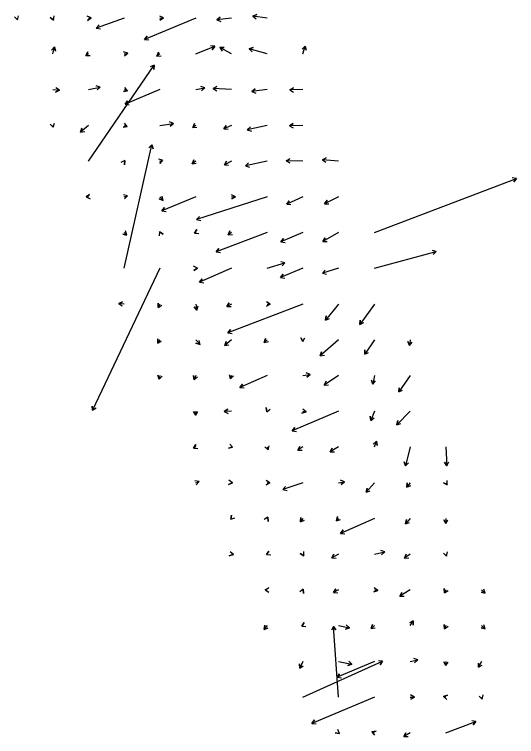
# Model space of a CAD drawing. Extents: x 954385 to 988206, y 1868364 to 1924553.
# Drawn here: x 987504 to 988206, y 1868364 to 1869374 of the extents above; entities that cross this region are included whole.
import ezdxf

# ---------------------------------------------------------------- set-up
doc = ezdxf.new("R2010")
doc.units = 0
doc.layers.add('Slopes', color=7, linetype='Continuous')

msp = doc.modelspace()

# ---------------------------------------------------------------- linework, layer by layer
at = {"layer": 'Slopes'}
for points in [[(987507.1, 1869368.9), (987507.8, 1869366.4), (987503.6, 1869370.7), (987507.8, 1869366.4), (987509.4, 1869372.1)], [(987557.1, 1869368.9), (987558.2, 1869366.1), (987553.5, 1869369.9), (987558.2, 1869366.1), (987559.1, 1869372.1)], [(987607.1, 1869368.9), (987610.9, 1869369.2), (987605.9, 1869365.8), (987610.9, 1869369.2), (987605.5, 1869371.8)], [(987657.1, 1869368.9), (987618, 1869354.8), (987621.9, 1869359.4), (987618, 1869354.8), (987623.9, 1869353.8)], [(987757.1, 1869368.9), (987685.4, 1869339.2), (987689.1, 1869343.9), (987685.4, 1869339.2), (987691.4, 1869338.4)], [(987707.1, 1869368.9), (987712.2, 1869369.2), (987707.1, 1869365.9), (987712.2, 1869369.2), (987706.8, 1869371.9)], [(987807.1, 1869368.9), (987786.7, 1869366.5), (987791.5, 1869370.1), (987786.7, 1869366.5), (987792.3, 1869364.1)], [(987857.1, 1869368.9), (987837, 1869371.9), (987842.6, 1869374.1), (987837, 1869371.9), (987841.7, 1869368.2)], [(987557.1, 1869318.9), (987559.4, 1869328.7), (987561.1, 1869322.9), (987559.4, 1869328.7), (987555.3, 1869324.3)], [(987757.1, 1869318.9), (987783.7, 1869329.6), (987780, 1869324.8), (987783.7, 1869329.6), (987777.8, 1869330.4)], [(987807.1, 1869318.9), (987790.9, 1869327.8), (987796.9, 1869327.9), (987790.9, 1869327.8), (987794, 1869322.7)], [(987857.1, 1869318.9), (987831.9, 1869326.2), (987837.7, 1869327.7), (987831.9, 1869326.2), (987836.1, 1869321.9)], [(987907.1, 1869318.9), (987910.4, 1869329.8), (987911.8, 1869324), (987910.4, 1869329.8), (987906, 1869325.7)], [(987607.1, 1869318.9), (987603.6, 1869316.5), (987606.2, 1869321.9), (987603.6, 1869316.5), (987609.6, 1869316.9)], [(987657.1, 1869318.9), (987662.1, 1869320), (987657.6, 1869316), (987662.1, 1869320), (987656.3, 1869321.8)], [(987707.1, 1869318.9), (987702.8, 1869315.9), (987705.3, 1869321.3), (987702.8, 1869315.9), (987708.7, 1869316.4)], [(987607.1, 1869168.9), (987699, 1869303.2), (987698.6, 1869297.3), (987699, 1869303.2), (987693.6, 1869300.6)], [(987607.1, 1869268.9), (987623.6, 1869272.5), (987619.2, 1869268.5), (987623.6, 1869272.5), (987617.9, 1869274.3)], [(987557.1, 1869268.9), (987566.5, 1869268.2), (987561.1, 1869265.6), (987566.5, 1869268.2), (987561.6, 1869271.6)], [(987657.1, 1869268.9), (987661.9, 1869267.4), (987656, 1869266.1), (987661.9, 1869267.4), (987657.8, 1869271.9)], [(987707.1, 1869268.9), (987658.3, 1869248.5), (987661.9, 1869253.3), (987658.3, 1869248.5), (987664.2, 1869247.7)], [(987757.1, 1869268.9), (987769.8, 1869271.3), (987765.3, 1869267.4), (987769.8, 1869271.3), (987764.2, 1869273.3)], [(987807.1, 1869268.9), (987781.5, 1869270.6), (987786.9, 1869273.2), (987781.5, 1869270.6), (987786.5, 1869267.2)], [(987857.1, 1869268.9), (987835.7, 1869266.4), (987840.5, 1869270), (987835.7, 1869266.4), (987841.2, 1869264)], [(987907.1, 1869268.9), (987888.7, 1869268.5), (987893.9, 1869271.6), (987888.7, 1869268.5), (987894, 1869265.6)], [(987707.1, 1869218.9), (987725.9, 1869221.5), (987721.2, 1869217.9), (987725.9, 1869221.5), (987720.4, 1869223.8)], [(987557.1, 1869218.9), (987557.8, 1869216.4), (987553.6, 1869220.7), (987557.8, 1869216.4), (987559.4, 1869222.1)], [(987607.1, 1869218.9), (987596.1, 1869209.3), (987598, 1869215), (987596.1, 1869209.3), (987602, 1869210.4)], [(987657.1, 1869218.9), (987661.4, 1869217.3), (987655.5, 1869216.3), (987661.4, 1869217.3), (987657.6, 1869222)], [(987757.1, 1869218.9), (987753, 1869215.9), (987755.4, 1869221.4), (987753, 1869215.9), (987758.9, 1869216.5)], [(987807.1, 1869218.9), (987796.5, 1869213.9), (987799.9, 1869218.8), (987796.5, 1869213.9), (987802.5, 1869213.4)], [(987857.1, 1869218.9), (987829.3, 1869212.6), (987833.7, 1869216.7), (987829.3, 1869212.6), (987835, 1869210.9)], [(987907.1, 1869218.9), (987888.2, 1869218.4), (987893.3, 1869221.5), (987888.2, 1869218.4), (987893.5, 1869215.5)], [(987657.1, 1869018.9), (987695.6, 1869191.8), (987697.4, 1869186.1), (987695.6, 1869191.8), (987691.5, 1869187.4)], [(987957.1, 1869168.9), (987934.3, 1869170.7), (987939.8, 1869173.3), (987934.3, 1869170.7), (987939.3, 1869167.3)], [(987657.1, 1869168.9), (987657.8, 1869169.9), (987657.5, 1869163.9), (987657.8, 1869169.9), (987652.4, 1869167.1)], [(987707.1, 1869168.9), (987710.9, 1869170.2), (987707, 1869165.7), (987710.9, 1869170.2), (987705.1, 1869171.4)], [(987757.1, 1869168.9), (987752.1, 1869165.1), (987754.4, 1869170.6), (987752.1, 1869165.1), (987758, 1869165.8)], [(987807.1, 1869168.9), (987797.2, 1869163.6), (987800.4, 1869168.7), (987797.2, 1869163.6), (987803.2, 1869163.4)], [(987857.1, 1869168.9), (987826.7, 1869162.4), (987831.2, 1869166.4), (987826.7, 1869162.4), (987832.4, 1869160.5)], [(987907.1, 1869168.9), (987883.7, 1869169.4), (987888.9, 1869172.3), (987883.7, 1869169.4), (987888.8, 1869166.3)], [(988007.1, 1869068.9), (988205.9, 1869144.5), (988202.1, 1869139.8), (988205.9, 1869144.5), (988200, 1869145.4)], [(987607.1, 1869118.9), (987603.9, 1869118.7), (987608.8, 1869122.1), (987603.9, 1869118.7), (987609.3, 1869116.1)], [(987807.1, 1869118.9), (987812.7, 1869119.1), (987807.6, 1869115.9), (987812.7, 1869119.1), (987807.4, 1869121.9)], [(987657.1, 1869118.9), (987661.9, 1869120.1), (987657.6, 1869115.9), (987661.9, 1869120.1), (987656.2, 1869121.8)], [(987707.1, 1869118.9), (987711.4, 1869113.9), (987705.8, 1869115.9), (987711.4, 1869113.9), (987710.3, 1869119.8)], [(987757.1, 1869118.9), (987709.7, 1869099.3), (987713.4, 1869104), (987709.7, 1869099.3), (987715.7, 1869098.5)], [(987857.1, 1869118.9), (987758.3, 1869087.2), (987762.4, 1869091.6), (987758.3, 1869087.2), (987764.2, 1869085.9)], [(987907.1, 1869118.9), (987884.4, 1869108.6), (987887.9, 1869113.5), (987884.4, 1869108.6), (987890.3, 1869108)], [(987957.1, 1869118.9), (987937.4, 1869109.3), (987940.8, 1869114.3), (987937.4, 1869109.3), (987943.4, 1869108.9)], [(987757.1, 1869068.9), (987755.4, 1869068.1), (987758.8, 1869073), (987755.4, 1869068.1), (987761.4, 1869067.6)], [(987657.1, 1869068.9), (987660.8, 1869065.5), (987655, 1869066.8), (987660.8, 1869065.5), (987659.1, 1869071.2)], [(987707.1, 1869068.9), (987706.6, 1869070.1), (987711.4, 1869066.5), (987706.6, 1869070.1), (987705.8, 1869064.2)], [(987857.1, 1869068.9), (987785.7, 1869042), (987789.5, 1869046.7), (987785.7, 1869042), (987791.6, 1869041)], [(987807.1, 1869068.9), (987802.6, 1869065.8), (987805.1, 1869071.2), (987802.6, 1869065.8), (987808.5, 1869066.3)], [(987907.1, 1869068.9), (987876.3, 1869055.8), (987879.9, 1869060.6), (987876.3, 1869055.8), (987882.2, 1869055.1)], [(987957.1, 1869068.9), (987935, 1869056.2), (987938, 1869061.4), (987935, 1869056.2), (987941, 1869056.2)], [(988007.1, 1869018.9), (988093.5, 1869042.5), (988089.3, 1869038.2), (988093.5, 1869042.5), (988087.7, 1869044)], [(987757.1, 1869018.9), (987759.5, 1869019), (987754.4, 1869015.8), (987759.5, 1869019), (987754.2, 1869021.8)], [(987857.1, 1869018.9), (987882, 1869026.6), (987877.9, 1869022.2), (987882, 1869026.6), (987876.2, 1869028)], [(987707.1, 1869018.9), (987612.8, 1868820.2), (987612.3, 1868826.2), (987612.8, 1868820.2), (987617.7, 1868823.6)], [(987807.1, 1869018.9), (987762.5, 1868999.4), (987766.1, 1869004.3), (987762.5, 1868999.4), (987768.5, 1868998.8)], [(987907.1, 1869018.9), (987875.9, 1869006), (987879.5, 1869010.8), (987875.9, 1869006), (987881.8, 1869005.2)], [(987957.1, 1869018.9), (987934.3, 1869011.9), (987938.4, 1869016.3), (987934.3, 1869011.9), (987940.1, 1869010.6)], [(987657.1, 1868968.9), (987649.5, 1868969.7), (987654.9, 1868972.2), (987649.5, 1868969.7), (987654.3, 1868966.2)], [(987807.1, 1868968.9), (987800.7, 1868965.6), (987804, 1868970.7), (987800.7, 1868965.6), (987806.7, 1868965.3)], [(987857.1, 1868968.9), (987861.3, 1868968.9), (987856.1, 1868965.9), (987861.3, 1868968.9), (987856.1, 1868971.9)], [(987707.1, 1868968.9), (987704.6, 1868964.2), (987704.4, 1868970.2), (987704.6, 1868964.2), (987709.7, 1868967.4)], [(987757.1, 1868968.9), (987758.8, 1868960.5), (987754.8, 1868965.1), (987758.8, 1868960.5), (987760.7, 1868966.2)], [(987907.1, 1868968.9), (987802.2, 1868928.6), (987805.9, 1868933.3), (987802.2, 1868928.6), (987808.1, 1868927.7)], [(987957.1, 1868968.9), (987938.9, 1868946.4), (987939.8, 1868952.3), (987938.9, 1868946.4), (987944.5, 1868948.5)], [(988007.1, 1868968.9), (987986.6, 1868940.5), (987987.2, 1868946.5), (987986.6, 1868940.5), (987992.1, 1868943)], [(987707.1, 1868918.9), (987704.2, 1868914), (987704.3, 1868920), (987704.2, 1868914), (987709.4, 1868917)], [(987857.1, 1868918.9), (987852.9, 1868915.2), (987854.9, 1868920.9), (987852.9, 1868915.2), (987858.8, 1868916.4)], [(987907.1, 1868918.9), (987907.2, 1868916.4), (987904, 1868921.5), (987907.2, 1868916.4), (987910, 1868921.7)], [(987757.1, 1868918.9), (987763.3, 1868912.2), (987757.5, 1868914), (987763.3, 1868912.2), (987762, 1868918.1)], [(987807.1, 1868918.9), (987797.7, 1868910.8), (987799.7, 1868916.5), (987797.7, 1868910.8), (987803.6, 1868911.9)], [(987957.1, 1868918.9), (987931.3, 1868896.5), (987933.2, 1868902.1), (987931.3, 1868896.5), (987937.1, 1868897.6)], [(988007.1, 1868918.9), (987993.5, 1868898.7), (987993.9, 1868904.7), (987993.5, 1868898.7), (987998.9, 1868901.3)], [(988057.1, 1868918.9), (988056.4, 1868910.8), (988053.9, 1868916.3), (988056.4, 1868910.8), (988059.9, 1868915.7)], [(987707.1, 1868868.9), (987706, 1868863.8), (987704.2, 1868869.5), (987706, 1868863.8), (987710, 1868868.2)], [(987807.1, 1868868.9), (987805.8, 1868864.1), (987804.3, 1868869.9), (987805.8, 1868864.1), (987810.1, 1868868.4)], [(987907.1, 1868868.9), (987917.2, 1868870.1), (987912.4, 1868866.5), (987917.2, 1868870.1), (987911.7, 1868872.5)], [(987757.1, 1868868.9), (987755.2, 1868862.9), (987753.9, 1868868.7), (987755.2, 1868862.9), (987759.6, 1868866.9)], [(987857.1, 1868868.9), (987818.9, 1868852.2), (987822.5, 1868857), (987818.9, 1868852.2), (987824.9, 1868851.5)], [(987957.1, 1868868.9), (987937, 1868855.5), (987939.7, 1868860.9), (987937, 1868855.5), (987943, 1868855.9)], [(988007.1, 1868868.9), (988005, 1868856.8), (988002.9, 1868862.5), (988005, 1868856.8), (988008.8, 1868861.4)], [(988057.1, 1868868.9), (988041.2, 1868845.9), (988041.7, 1868851.8), (988041.2, 1868845.9), (988046.6, 1868848.4)], [(987757.1, 1868818.9), (987757.2, 1868813.3), (987754.1, 1868818.4), (987757.2, 1868813.3), (987760.1, 1868818.5)], [(987807.1, 1868818.9), (987797.1, 1868818.4), (987802.1, 1868821.7), (987797.1, 1868818.4), (987802.4, 1868815.7)], [(987857.1, 1868818.9), (987856.8, 1868818.1), (987855.8, 1868824), (987856.8, 1868818.1), (987861.5, 1868821.9)], [(987957.1, 1868818.9), (987892.2, 1868791.5), (987895.8, 1868796.3), (987892.2, 1868791.5), (987898.1, 1868790.7)], [(987907.1, 1868818.9), (987911.5, 1868818), (987905.8, 1868816.1), (987911.5, 1868818), (987907.1, 1868822)], [(988007.1, 1868818.9), (988002.1, 1868805.9), (988001.2, 1868811.9), (988002.1, 1868805.9), (988006.8, 1868809.7)], [(988057.1, 1868818.9), (988038.6, 1868800), (988040.1, 1868805.8), (988038.6, 1868800), (988044.3, 1868801.6)], [(987757.1, 1868768.9), (987753.9, 1868767.3), (987757.2, 1868772.3), (987753.9, 1868767.3), (987759.9, 1868767)], [(987807.1, 1868768.9), (987808.7, 1868768.4), (987802.9, 1868767.1), (987808.7, 1868768.4), (987804.7, 1868772.8)], [(987857.1, 1868768.9), (987858.3, 1868764.9), (987854, 1868769), (987858.3, 1868764.9), (987859.7, 1868770.7)], [(987907.1, 1868768.9), (987899.9, 1868764.4), (987902.7, 1868769.7), (987899.9, 1868764.4), (987905.9, 1868764.6)], [(987957.1, 1868768.9), (987945.2, 1868762), (987948.2, 1868767.2), (987945.2, 1868762), (987951.2, 1868762)], [(988007.1, 1868768.9), (988009.9, 1868776.8), (988011, 1868770.9), (988009.9, 1868776.8), (988005.3, 1868772.9)], [(988057.1, 1868768.9), (988050.5, 1868742.4), (988048.8, 1868748.2), (988050.5, 1868742.4), (988054.6, 1868746.7)], [(988107.1, 1868768.9), (988108.2, 1868742.5), (988105, 1868747.6), (988108.2, 1868742.5), (988111, 1868747.9)], [(987757.1, 1868718.9), (987761.9, 1868720.5), (987757.9, 1868716), (987761.9, 1868720.5), (987756.1, 1868721.7)], [(987807.1, 1868718.9), (987808.6, 1868718.8), (987803.1, 1868716.3), (987808.6, 1868718.8), (987803.7, 1868722.3)], [(987857.1, 1868718.9), (987860.7, 1868718.9), (987855.5, 1868716), (987860.7, 1868718.9), (987855.6, 1868722)], [(987907.1, 1868718.9), (987879, 1868709.3), (987882.9, 1868713.8), (987879, 1868709.3), (987884.9, 1868708.1)], [(987957.1, 1868718.9), (987965.5, 1868720.3), (987960.8, 1868716.5), (987965.5, 1868720.3), (987959.9, 1868722.4)], [(988007.1, 1868718.9), (987995.7, 1868705.5), (987996.8, 1868711.4), (987995.7, 1868705.5), (988001.4, 1868707.5)], [(988057.1, 1868718.9), (988052.3, 1868712.7), (988053.1, 1868718.7), (988052.3, 1868712.7), (988057.9, 1868715)], [(988107.1, 1868718.9), (988108.9, 1868716), (988103.6, 1868718.9), (988108.9, 1868716), (988108.8, 1868722)], [(987807.1, 1868668.9), (987806.2, 1868667.7), (987807, 1868673.6), (987806.2, 1868667.7), (987811.7, 1868669.9)], [(987857.1, 1868668.9), (987858.1, 1868670.8), (987858.3, 1868664.8), (987858.1, 1868670.8), (987853, 1868667.6)], [(987907.1, 1868668.9), (987903.6, 1868664.2), (987904.3, 1868670.1), (987903.6, 1868664.2), (987909.1, 1868666.5)], [(987957.1, 1868668.9), (987954.2, 1868665.6), (987955.4, 1868671.5), (987954.2, 1868665.6), (987959.9, 1868667.5)], [(988007.1, 1868668.9), (987959.7, 1868648), (987963.2, 1868652.8), (987959.7, 1868648), (987965.7, 1868647.3)], [(988057.1, 1868668.9), (988050.8, 1868661.2), (988051.8, 1868667.2), (988050.8, 1868661.2), (988056.4, 1868663.4)], [(988107.1, 1868668.9), (988106.8, 1868661.6), (988104, 1868666.9), (988106.8, 1868661.6), (988110, 1868666.6)], [(987807.1, 1868618.9), (987809.8, 1868618.3), (987804, 1868616.6), (987809.8, 1868618.3), (987805.5, 1868622.4)], [(987857.1, 1868618.9), (987856, 1868618.4), (987859.3, 1868623.3), (987856, 1868618.4), (987862, 1868617.9)], [(987907.1, 1868618.9), (987908.3, 1868616.8), (987903.2, 1868619.9), (987908.3, 1868616.8), (987908.5, 1868622.7)], [(987957.1, 1868618.9), (987947.5, 1868613.6), (987950.5, 1868618.7), (987947.5, 1868613.6), (987953.5, 1868613.5)], [(988007.1, 1868618.9), (988021.6, 1868622.2), (988017.2, 1868618.1), (988021.6, 1868622.2), (988015.9, 1868624)], [(988057.1, 1868618.9), (988049.2, 1868613.3), (988051.6, 1868618.7), (988049.2, 1868613.3), (988055.1, 1868613.8)], [(988107.1, 1868618.9), (988108.1, 1868616.1), (988103.6, 1868620.1), (988108.1, 1868616.1), (988109.3, 1868622)], [(987857.1, 1868568.9), (987854.3, 1868568.9), (987859.5, 1868571.9), (987854.3, 1868568.9), (987859.5, 1868565.9)], [(987907.1, 1868568.9), (987907.6, 1868569.8), (987908, 1868563.8), (987907.6, 1868569.8), (987902.6, 1868566.4)], [(987957.1, 1868568.9), (987949.8, 1868565.5), (987953.3, 1868570.5), (987949.8, 1868565.5), (987955.8, 1868565)], [(988007.1, 1868568.9), (988011.8, 1868568.3), (988006.3, 1868566), (988011.8, 1868568.3), (988007, 1868572)], [(988057.1, 1868568.9), (988042.9, 1868560), (988045.7, 1868565.3), (988042.9, 1868560), (988048.9, 1868560.2)], [(988107.1, 1868568.9), (988105.2, 1868564.9), (988104.7, 1868570.9), (988105.2, 1868564.9), (988110.2, 1868568.3)], [(988157.1, 1868568.9), (988162.2, 1868564.3), (988156.4, 1868565.6), (988162.2, 1868564.3), (988160.4, 1868570)], [(987857.1, 1868518.9), (987853, 1868513.7), (987853.9, 1868519.6), (987853, 1868513.7), (987858.6, 1868515.9)], [(987907.1, 1868518.9), (987905.4, 1868518.1), (987908.7, 1868523.1), (987905.4, 1868518.1), (987911.4, 1868517.7)], [(987957.1, 1868418.9), (987949.9, 1868517.9), (987953.2, 1868512.9), (987949.9, 1868517.9), (987947.3, 1868512.5)], [(987957.1, 1868518.9), (987972.2, 1868515.9), (987966.5, 1868514), (987972.2, 1868515.9), (987967.7, 1868519.8)], [(988007.1, 1868518.9), (988002.4, 1868515), (988004.5, 1868520.6), (988002.4, 1868515), (988008.3, 1868516)], [(988057.1, 1868518.9), (988061.4, 1868525.6), (988061.2, 1868519.6), (988061.4, 1868525.6), (988056.1, 1868522.9)], [(988107.1, 1868518.9), (988105.3, 1868514.6), (988104.6, 1868520.6), (988105.3, 1868514.6), (988110.1, 1868518.2)], [(988157.1, 1868518.9), (988162.2, 1868514.3), (988156.4, 1868515.6), (988162.2, 1868514.3), (988160.4, 1868520)], [(987907.1, 1868468.9), (987902.6, 1868459.5), (987902.1, 1868465.4), (987902.6, 1868459.5), (987907.5, 1868462.8)], [(987907.1, 1868418.9), (988018.6, 1868469.1), (988015.1, 1868464.2), (988018.6, 1868469.1), (988012.6, 1868469.7)], [(988007.1, 1868468.9), (987954.9, 1868446.6), (987958.5, 1868451.4), (987954.9, 1868446.6), (987960.9, 1868445.9)], [(987957.1, 1868468.9), (987975.6, 1868465.1), (987969.9, 1868463.2), (987975.6, 1868465.1), (987971.1, 1868469.1)], [(988057.1, 1868468.9), (988068, 1868470.9), (988063.4, 1868467), (988068, 1868470.9), (988062.4, 1868472.9)], [(988107.1, 1868468.9), (988106.8, 1868463), (988104.1, 1868468.4), (988106.8, 1868463), (988110.1, 1868468)], [(988157.1, 1868468.9), (988152.8, 1868460.6), (988152.5, 1868466.6), (988152.8, 1868460.6), (988157.8, 1868463.8)], [(988007.1, 1868418.9), (987919.8, 1868382.1), (987923.4, 1868386.9), (987919.8, 1868382.1), (987925.7, 1868381.3)], [(988057.1, 1868418.9), (988063, 1868419), (988057.9, 1868415.9), (988063, 1868419), (988057.8, 1868421.9)], [(988107.1, 1868418.9), (988103.8, 1868419.6), (988109.5, 1868421.5), (988103.8, 1868419.6), (988108.3, 1868415.6)], [(988157.1, 1868418.9), (988158, 1868416.1), (988153.6, 1868420.2), (988158, 1868416.1), (988159.4, 1868421.9)], [(988107.1, 1868368.9), (988149.2, 1868384.9), (988145.4, 1868380.2), (988149.2, 1868384.9), (988143.3, 1868385.8)], [(987957.1, 1868368.9), (987958.3, 1868368), (987952.4, 1868368.8), (987958.3, 1868368), (987956.1, 1868373.6)], [(988007.1, 1868368.9), (988003.7, 1868370.3), (988009.6, 1868371.2), (988003.7, 1868370.3), (988007.4, 1868365.6)], [(988057.1, 1868368.9), (988048.2, 1868363.7), (988051.2, 1868368.9), (988048.2, 1868363.7), (988054.2, 1868363.7)]]:
    msp.add_lwpolyline(points, dxfattribs=at)

doc.saveas('drawing.dxf')
